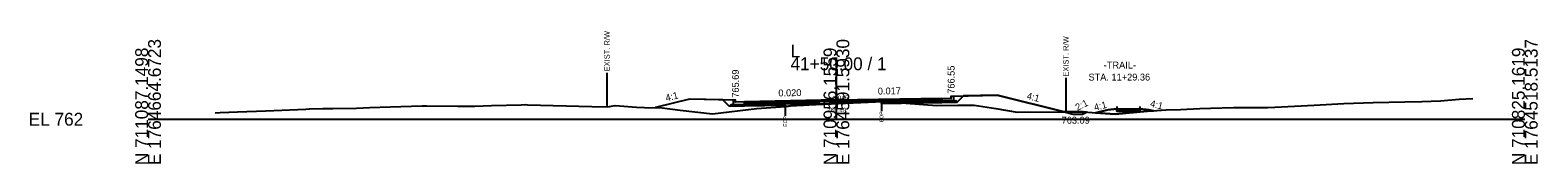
# Model space of a CAD drawing. Extents: x -26 to 5303, y -10 to 9578.
# Drawn here: x 2974.3 to 3302.8, y 1490.3 to 1518.9 of the extents above; entities that cross this region are included whole.
import ezdxf

# ---------------------------------------------------------------- set-up
doc = ezdxf.new("R2010")
doc.units = 0
for name, color, linetype in [('Default', 7, 'Continuous'), ('Exist CMT Pavement', 7, 'Continuous'), ('Exist Cross Section Cell', 7, 'Continuous'), ('Exist XS Ground Line', 7, 'Continuous'), ('Old_Level_10', 7, 'Continuous'), ('Old_Level_3', 7, 'Continuous'), ('Old_Level_4', 7, 'Continuous'), ('Prop CMT Conc Surface', 7, 'Continuous'), ('Prop CMT Concrete Structures', 7, 'Continuous'), ('Prop CMT Pvmt Course 1', 7, 'Continuous'), ('Prop CMT Pvmt Course 1 CG', 7, 'Continuous'), ('Prop CMT Pvmt Course 2', 7, 'Continuous'), ('Prop CMT Pvmt Course 3', 7, 'Continuous'), ('Prop CMT Pvmt Surface', 7, 'Continuous'), ('Prop CMT Slope Grass', 7, 'Continuous'), ('Prop CMT Subgrade Earthwork', 7, 'Continuous'), ('Prop XS DDE', 7, 'Continuous'), ('Prop XS DDE Earthwork Shape', 7, 'Continuous'), ('Prop XS Earthwork Shape', 7, 'Continuous'), ('Prop XS EOT Tick Mark', 7, 'Continuous'), ('Prop XS Hydro Elevations', 7, 'Continuous'), ('Prop XS Hydro Slope Text', 7, 'Continuous'), ('Prop XS SE Text', 7, 'Continuous'), ('Prop XS Side Slope Text', 7, 'Continuous'), ('Prop XS Wedging', 7, 'Continuous')]:
    doc.layers.add(name, color=color, linetype=linetype)

msp = doc.modelspace()

# ---------------------------------------------------------------- linework, layer by layer
at = {"layer": 'Exist CMT Pavement'}
msp.add_lwpolyline([(3138.84, 1502.81), (3139.52, 1502.88), (3140, 1502.93), (3140.99, 1503.01), (3141.3, 1503.02), (3142.39, 1503.09), (3144.17, 1503.19), (3145.57, 1503.27), (3147.03, 1503.36), (3148.49, 1503.43), (3149.03, 1503.45), (3150, 1503.49), (3150.7, 1503.52), (3152.75, 1503.59), (3155.84, 1503.72), (3158.48, 1503.82), (3159.26, 1503.84), (3159.81, 1503.84), (3159.81, 1503.84)], dxfattribs=at)
at = {"layer": 'Exist Cross Section Cell'}
for p, q in [((3150, 1500), (3150, 1513.48)), ((3000, 1500), (3150, 1500)), ((3150, 1500), (3300, 1500))]:
    msp.add_line(p, q, dxfattribs=at)
at = {"layer": 'Exist XS Ground Line'}
msp.add_lwpolyline([(3014.6, 1501.41), (3015.69, 1501.44), (3019.49, 1501.58), (3025.67, 1501.84), (3034.4, 1502.16), (3035.16, 1502.28), (3038.06, 1502.34), (3040.24, 1502.36), (3045.42, 1502.44), (3048.3, 1502.53), (3052.77, 1502.67), (3059.76, 1502.91), (3060.12, 1502.91), (3060.77, 1502.91), (3067.47, 1502.88), (3071.21, 1502.88), (3074.82, 1502.97), (3081.3, 1503.16), (3082.17, 1503.18), (3082.66, 1503.17), (3096.7, 1502.79), (3100.1, 1502.73), (3101.82, 1502.97), (3106.4, 1502.62), (3108.18, 1502.55), (3112.05, 1502.51), (3115.96, 1502.01), (3123, 1501.2), (3132.64, 1502.32), (3138.84, 1502.81), (3139.52, 1502.88), (3140, 1502.93), (3140.99, 1503.01), (3141.3, 1503.02), (3142.83, 1503.1), (3144.17, 1503.19), (3145.57, 1503.27), (3146.51, 1503.32), (3147.03, 1503.36), (3148.49, 1503.43), (3149.03, 1503.45), (3150, 1503.49), (3150.7, 1503.52), (3152.75, 1503.59), (3155.84, 1503.72), (3158.48, 1503.82), (3159.26, 1503.84), (3159.81, 1503.84), (3165.1, 1503.51), (3171.88, 1502.96), (3176.42, 1503.1), (3180.03, 1503.09), (3184.76, 1502.35), (3189.36, 1501.55), (3198.79, 1501.58), (3203.79, 1501.59), (3210.76, 1501.09), (3217.78, 1501.74), (3221.85, 1502.06), (3225, 1502.13), (3229.2, 1502.31), (3231.54, 1502.39), (3236.55, 1502.52), (3242.99, 1502.55), (3243.9, 1502.57), (3245.52, 1502.61), (3254.13, 1503.08), (3260.53, 1503.43), (3266.96, 1503.63), (3273.86, 1503.79), (3277.57, 1503.87), (3281.65, 1504.03), (3285.67, 1504.34), (3288.67, 1504.49)], dxfattribs=at)
at = {"layer": 'Old_Level_10'}
for p, q in [((3100, 1510.14), (3100, 1502.74)), ((3200, 1508.99), (3200, 1501.58)), ((3138.84, 1502.81), (3138.84, 1500.76)), ((3159.81, 1503.84), (3159.81, 1501.79))]:
    msp.add_line(p, q, dxfattribs=at)
at = {"layer": 'Old_Level_4'}
msp.add_line((3142.39, 1503.09), (3158.48, 1503.82), dxfattribs=at)
at = {"layer": 'Prop CMT Conc Surface'}
for points in [[(3175, 1504.55), (3175, 1505.05), (3175.5, 1505.05)], [(3128, 1503.69), (3128, 1504.19), (3127.5, 1504.19)], [(3130, 1503.81), (3128, 1503.69)], [(3173, 1504.6), (3175, 1504.55)]]:
    msp.add_lwpolyline(points, dxfattribs=at)
at = {"layer": 'Prop CMT Concrete Structures'}
for points in [[(3173, 1504.6), (3175, 1504.55), (3175, 1505.05), (3175.5, 1505.05)], [(3175.5, 1505.05), (3175.5, 1504.06), (3173, 1504.02)], [(3130, 1503.81), (3128, 1503.69), (3128, 1504.19), (3127.5, 1504.19)], [(3127.5, 1504.19), (3127.5, 1503.18), (3130, 1503.23)], [(3130, 1503.23), (3130, 1503.81)], [(3173, 1504.02), (3173, 1504.6)]]:
    msp.add_lwpolyline(points, dxfattribs=at)
at = {"layer": 'Prop CMT Pvmt Course 1'}
for points in [[(3150, 1504.21), (3130, 1503.81)], [(3130, 1503.81), (3130, 1503.56)], [(3130, 1503.56), (3138.84, 1503.74)], [(3138.84, 1503.74), (3150, 1503.96)], [(3138.84, 1503.74), (3138.84, 1503.74)], [(3150, 1504.21), (3173, 1504.6)], [(3150, 1503.96), (3150, 1504.21)], [(3159.81, 1504.13), (3150, 1503.96)], [(3150, 1503.96), (3150, 1503.96), (3150, 1503.96)], [(3173, 1504.35), (3159.81, 1504.13)], [(3159.81, 1504.13), (3159.81, 1504.13)], [(3173, 1504.6), (3173, 1504.35)]]:
    msp.add_lwpolyline(points, dxfattribs=at)
at = {"layer": 'Prop CMT Pvmt Course 1 CG'}
for points in [[(3130, 1503.23), (3127, 1503.17), (3126.66, 1502.83)], [(3126.66, 1502.83), (3130, 1502.9)], [(3130, 1502.9), (3130, 1503.23)], [(3173, 1504.02), (3176, 1504.07), (3176.33, 1503.74)], [(3173, 1503.68), (3173, 1504.02)], [(3176.33, 1503.74), (3173, 1503.68)]]:
    msp.add_lwpolyline(points, dxfattribs=at)
at = {"layer": 'Prop CMT Pvmt Course 2'}
for points in [[(3138.84, 1503.74), (3130, 1503.56)], [(3130, 1503.56), (3130, 1503.23)], [(3130, 1503.23), (3138.84, 1503.41)], [(3138.84, 1503.41), (3138.84, 1503.74)], [(3159.81, 1504.13), (3173, 1504.35)], [(3159.81, 1503.79), (3159.81, 1504.13)], [(3173, 1504.02), (3159.81, 1503.79)], [(3173, 1504.35), (3173, 1504.02)]]:
    msp.add_lwpolyline(points, dxfattribs=at)
at = {"layer": 'Prop CMT Pvmt Course 3'}
for points in [[(3138.84, 1503.41), (3130, 1503.23)], [(3130, 1503.23), (3130, 1502.9)], [(3130, 1502.9), (3138.84, 1503.07)], [(3138.84, 1503.07), (3138.84, 1503.41)], [(3159.81, 1503.79), (3173, 1504.02)], [(3159.81, 1503.46), (3159.81, 1503.79)], [(3173, 1503.68), (3159.81, 1503.46)], [(3173, 1504.02), (3173, 1503.68)]]:
    msp.add_lwpolyline(points, dxfattribs=at)
at = {"layer": 'Prop CMT Pvmt Surface'}
msp.add_line((3211.12, 1502.26), (3216.14, 1502.26), dxfattribs=at)
for points in [[(3150, 1504.21), (3130, 1503.81)], [(3150, 1504.21), (3173, 1504.6)]]:
    msp.add_lwpolyline(points, dxfattribs=at)
at = {"layer": 'Prop CMT Slope Grass'}
for p, q in [((3209.12, 1502.07), (3211.12, 1502.26)), ((3216.14, 1502.26), (3218.14, 1502.07))]:
    msp.add_line(p, q, dxfattribs=at)
for points in [[(3175.5, 1505.05), (3185, 1505.24), (3199.64, 1501.58)], [(3127.5, 1504.19), (3118, 1504.38), (3110.57, 1502.53)], [(3209.12, 1502.07), (3206.44, 1501.4)], [(3218.14, 1502.07), (3219.06, 1501.84)]]:
    msp.add_lwpolyline(points, dxfattribs=at)
at = {"layer": 'Prop CMT Subgrade Earthwork'}
for p, q in [((3138.84, 1503.07), (3138.84, 1502.81)), ((3159.81, 1503.84), (3159.81, 1503.46)), ((3211.12, 1501.76), (3211.12, 1502.26)), ((3211.12, 1501.76), (3216.14, 1501.76)), ((3216.14, 1501.76), (3216.14, 1502.26))]:
    msp.add_line(p, q, dxfattribs=at)
for points in [[(3173, 1503.68), (3176.33, 1503.74), (3177.69, 1505.1)], [(3130, 1502.9), (3126.66, 1502.83), (3125.25, 1504.24)], [(3138.84, 1503.07), (3130, 1502.9)], [(3159.81, 1503.46), (3173, 1503.68)]]:
    msp.add_lwpolyline(points, dxfattribs=at)
at = {"layer": 'Prop XS DDE'}
for p, q in [((3199.64, 1501.58), (3201.61, 1501.09)), ((3199.64, 1501.58), (3201.61, 1501.09)), ((3204.51, 1501.54), (3203.61, 1501.09)), ((3201.61, 1501.09), (3203.61, 1501.09))]:
    msp.add_line(p, q, dxfattribs=at)
msp.add_lwpolyline([(3199.64, 1501.58), (3201.61, 1501.09), (3203.61, 1501.09), (3204.51, 1501.54)], dxfattribs=at)
at = {"layer": 'Prop XS DDE Earthwork Shape'}
for p, q in [((3199.64, 1501.58), (3201.61, 1501.09)), ((3203.61, 1501.09), (3204.51, 1501.54)), ((3204.51, 1501.54), (3203.79, 1501.59)), ((3201.61, 1501.09), (3203.61, 1501.09))]:
    msp.add_line(p, q, dxfattribs=at)
for points in [[(3203.79, 1501.59), (3200, 1501.58), (3199.64, 1501.58)], [(3204.51, 1501.54), (3204.51, 1501.54)]]:
    msp.add_lwpolyline(points, dxfattribs=at)
at = {"layer": 'Prop XS Earthwork Shape'}
for points in [[(3171.88, 1502.96), (3176.42, 1503.1), (3180.03, 1503.09), (3184.76, 1502.35), (3189.36, 1501.55), (3198.79, 1501.58), (3199.64, 1501.58), (3185, 1505.24), (3177.69, 1505.1), (3176.33, 1503.74), (3173, 1503.68), (3164.55, 1503.54), (3165.1, 1503.51)], [(3180.03, 1503.09), (3184.76, 1502.35), (3189.36, 1501.55), (3198.79, 1501.58), (3199.64, 1501.58), (3185, 1505.24), (3177.69, 1505.1), (3176.33, 1503.74), (3173, 1503.68), (3164.55, 1503.54), (3165.1, 1503.51), (3171.88, 1502.96), (3176.42, 1503.1)], [(3112.05, 1502.51), (3115.96, 1502.01), (3123, 1501.2), (3132.64, 1502.32), (3138.84, 1502.81), (3138.84, 1503.07), (3130, 1502.9), (3126.66, 1502.83), (3125.25, 1504.24), (3118, 1504.38), (3110.57, 1502.53)], [(3138.84, 1503.07), (3130, 1502.9), (3126.66, 1502.83), (3125.25, 1504.24), (3118, 1504.38), (3110.57, 1502.53), (3112.05, 1502.51), (3115.96, 1502.01), (3123, 1501.2), (3132.64, 1502.32), (3138.84, 1502.81)], [(3159.81, 1503.84), (3159.81, 1503.46), (3164.55, 1503.54)], [(3159.81, 1503.46), (3164.55, 1503.54), (3159.81, 1503.84)], [(3216.14, 1502.26), (3218.14, 1502.07), (3219.06, 1501.84), (3217.78, 1501.74), (3210.76, 1501.09), (3206.44, 1501.4), (3209.12, 1502.07), (3211.12, 1502.26), (3211.12, 1501.76), (3216.14, 1501.76)], [(3211.12, 1501.76), (3211.12, 1502.26), (3209.12, 1502.07), (3206.44, 1501.4), (3210.76, 1501.09), (3217.78, 1501.74), (3219.06, 1501.84), (3218.14, 1502.07), (3216.14, 1502.26), (3216.14, 1501.76)]]:
    msp.add_lwpolyline(points, close=True, dxfattribs=at)
at = {"layer": 'Prop XS EOT Tick Mark'}
for p, q in [((3211.12, 1502.76), (3211.12, 1502.26)), ((3216.14, 1502.76), (3216.14, 1502.26))]:
    msp.add_line(p, q, dxfattribs=at)
at = {"layer": 'Prop XS Wedging'}
for points in [[(3138.84, 1502.81), (3138.84, 1503.74), (3139.52, 1503.75), (3140, 1503.76), (3140.99, 1503.78), (3141.3, 1503.79), (3142.39, 1503.81), (3144.17, 1503.85), (3145.57, 1503.87), (3147.03, 1503.9), (3148.49, 1503.93), (3149.03, 1503.94), (3150, 1503.96), (3150.7, 1503.97), (3152.75, 1503.99), (3155.84, 1504.01), (3158.48, 1504.04), (3159.26, 1504.04), (3159.81, 1504.05), (3159.81, 1503.84), (3159.26, 1503.84), (3158.48, 1503.82), (3155.84, 1503.72), (3152.75, 1503.59), (3150.7, 1503.52), (3150, 1503.49), (3149.03, 1503.45), (3148.49, 1503.43), (3147.03, 1503.36), (3145.57, 1503.27), (3144.17, 1503.19), (3142.39, 1503.09), (3141.3, 1503.02), (3140.99, 1503.01), (3140, 1502.93), (3139.52, 1502.88)], [(3138.84, 1502.81), (3138.84, 1503.74), (3139.52, 1503.75), (3140, 1503.76), (3140.99, 1503.78), (3141.3, 1503.79), (3142.39, 1503.81), (3144.17, 1503.85), (3145.57, 1503.87), (3147.03, 1503.9), (3148.49, 1503.93), (3149.03, 1503.94), (3150, 1503.96), (3150.7, 1503.97), (3152.75, 1503.99), (3155.84, 1504.01), (3158.48, 1504.04), (3158.84, 1504.04), (3159.04, 1503.84), (3158.48, 1503.82), (3155.84, 1503.72), (3152.75, 1503.59), (3150.7, 1503.52), (3150, 1503.49), (3149.03, 1503.45), (3148.49, 1503.43), (3147.03, 1503.36), (3145.57, 1503.27), (3144.17, 1503.19), (3142.39, 1503.09), (3141.3, 1503.02), (3140.99, 1503.01), (3140, 1502.93), (3139.52, 1502.88)], [(3138.84, 1502.81), (3138.84, 1503.41), (3139.52, 1503.42), (3140, 1503.43), (3140.99, 1503.45), (3141.3, 1503.46), (3142.39, 1503.48), (3144.17, 1503.52), (3145.57, 1503.54), (3146.22, 1503.56), (3146.46, 1503.32), (3145.57, 1503.27), (3144.17, 1503.19), (3142.39, 1503.09), (3141.3, 1503.02), (3140.99, 1503.01), (3140, 1502.93), (3139.52, 1502.88)], [(3159.43, 1503.84), (3159.64, 1504.05), (3159.81, 1504.05), (3159.81, 1503.84)]]:
    msp.add_lwpolyline(points, close=True, dxfattribs=at)

# ---------------------------------------------------------------- texts
at = {"layer": 'Default'}
msp.add_text('-', height=0.0001, dxfattribs=at).set_placement((3000, 1500))
at = {"layer": 'Exist Cross Section Cell'}
for s, p in [('N 711087.1498', (3000, 1490)), ('E 1764664.6723', (3002.8, 1490)), ('N 710956.1559', (3150, 1490)), ('E 1764591.5930', (3152.8, 1490)), ('N 710825.1619', (3300, 1490)), ('E 1764518.5137', (3302.8, 1490))]:
    msp.add_text(s, height=2.8, rotation=90, dxfattribs=at).set_placement(p)
for s, p in [('L', (3140, 1513.48)), ('41+50.00 / 1', (3140, 1510.68)), ('EL 762', (2974, 1498.6))]:
    msp.add_text(s, height=2.8, dxfattribs=at).set_placement(p)
at = {"layer": 'Old_Level_10'}
for s, height, p in [('EXIST. R/W', 1.181, (3100.59, 1510.44)), ('EXIST. R/W', 1.181, (3200.59, 1509.29)), ('EOP', 0.787, (3160.21, 1499.39)), ('EOP', 0.787, (3139.24, 1498.37))]:
    msp.add_text(s, height=height, rotation=90, dxfattribs=at).set_placement(p)
at = {"layer": 'Old_Level_3'}
msp.add_text('765.49', height=1, dxfattribs=at).set_placement((3147.95, 1501.49))
at = {"layer": 'Old_Level_4'}
msp.add_text('0.046', height=1, rotation=2.6148, dxfattribs=at).set_placement((3149.15, 1504.07))
at = {"layer": 'Prop XS Hydro Elevations'}
for s, p in [('766.55', (3175.75, 1505.55)), ('765.69', (3128.75, 1504.69))]:
    msp.add_text(s, height=1.5, rotation=90, dxfattribs=at).set_placement(p)
at = {"layer": 'Prop XS Hydro Slope Text'}
for s, p in [('-TRAIL-', (3208.25, 1511.05)), ('STA. 11+29.36', (3204.92, 1508.43)), ('763.09', (3199.07, 1499.04))]:
    msp.add_text(s, height=1.5, dxfattribs=at).set_placement(p)
msp.add_text('2:1', height=1.5, rotation=26.5651, dxfattribs=at).set_placement((3202.51, 1501.8))
at = {"layer": 'Prop XS SE Text'}
for s, rotation, p in [('0.020', 1.1458, (3137.36, 1504.96)), ('0.017', 0.961, (3159.03, 1505.37))]:
    msp.add_text(s, height=1.5, rotation=rotation, dxfattribs=at).set_placement(p)
at = {"layer": 'Prop XS Side Slope Text'}
for rotation, p in [(14.0362, (3112.95, 1503.89)), (345.9638, (3191.35, 1504.43)), (14.0362, (3206.32, 1501.82)), (345.9638, (3218.24, 1502.77))]:
    msp.add_text('4:1', height=1.5, rotation=rotation, dxfattribs=at).set_placement(p)

doc.saveas('drawing.dxf')
